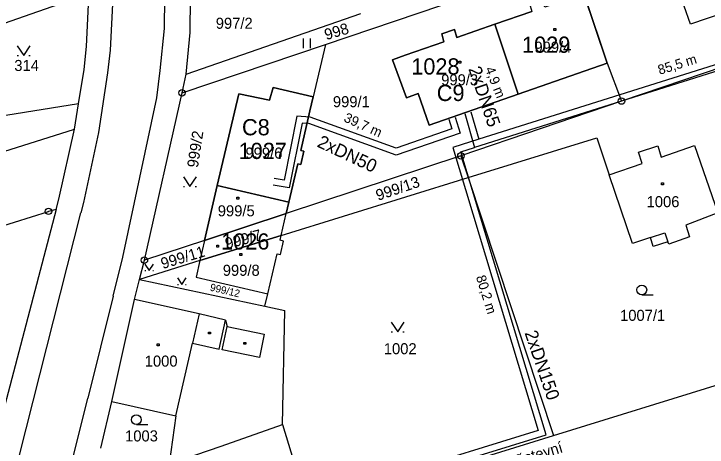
# Model space of a CAD drawing. Extents: x -468021 to -466942, y -1130484 to -1128584.
# Drawn here: x -467386.4 to -467279.7, y -1129454.6 to -1129387.9 of the extents above; entities that cross this region are included whole.
import ezdxf

# ---------------------------------------------------------------- set-up
doc = ezdxf.new("R2010")
doc.units = 0
for name, color, linetype in [('21-Označení-odběrného-místa', 7, 'Continuous'), ('22-Odběrná místa-šrafy', 7, 'Continuous'), ('25-Popisná-čísla', 7, 'Continuous'), ('27-delky-vedeni', 7, 'Continuous'), ('DKM', 7, 'Continuous'), ('UT_SKUTEČNOST_staré', 7, 'Continuous')]:
    doc.layers.add(name, color=color, linetype=linetype)

msp = doc.modelspace()

# ---------------------------------------------------------------- linework, layer by layer
at = {"layer": '22-Odběrná místa-šrafy'}
for p, q in [((-467344.49, -1129418.65), (-467357.08, -1129422.8)), ((-467357.08, -1129422.8), (-467344.49, -1129418.65)), ((-467357.08, -1129422.8), (-467357.8, -1129425.89))]:
    msp.add_line(p, q, dxfattribs=at)
for points in [[(-467312.36, -1129389.49), (-467308.79, -1129400.26), (-467295.06, -1129395.46), (-467298.66, -1129384.75), (-467304.68, -1129386.83), (-467305.11, -1129385.58), (-467307.04, -1129386.29), (-467306.68, -1129387.52), (-467312.36, -1129389.49)], [(-467308.79, -1129400.26), (-467312.36, -1129389.49), (-467318.22, -1129391.51), (-467318.59, -1129390.28), (-467320.55, -1129390.94), (-467320.2, -1129392.2), (-467326.2, -1129394.27), (-467328.11, -1129394.97), (-467325.96, -1129400.8), (-467324.17, -1129400.15), (-467322.47, -1129405.04), (-467308.79, -1129400.26)], [(-467355.11, -1129414.34), (-467344.08, -1129416.87), (-467342.72, -1129410.96), (-467342.23, -1129411.07), (-467341.76, -1129409.02), (-467342.24, -1129408.91), (-467340.84, -1129402.83), (-467340.36, -1129400.66), (-467346.52, -1129399.25), (-467347.05, -1129401.2), (-467351.81, -1129400.18), (-467355.11, -1129414.34)], [(-467344.49, -1129418.65), (-467344.08, -1129416.87), (-467355.11, -1129414.34), (-467357.08, -1129422.8)], [(-467357.8, -1129425.89), (-467345.26, -1129422), (-467344.49, -1129418.65)], [(-467345.91, -1129424.82), (-467345.4, -1129424.94), (-467344.93, -1129422.87), (-467345.44, -1129422.75), (-467345.26, -1129422), (-467357.8, -1129425.89), (-467358.39, -1129428.45), (-467347.34, -1129431), (-467345.91, -1129424.82)]]:
    msp.add_lwpolyline(points, dxfattribs=at)
at = {"layer": 'DKM'}
for p, q in [((-467363.27, -1129390.16), (-467363.15, -1129379.61)), ((-467338.47, -1129392.58), (-467300.27, -1129379.67)), ((-467359.29, -1129390.73), (-467359.19, -1129380.18)), ((-467266.58, -1129384.07), (-467282.23, -1129389.49)), ((-467374.86, -1129384.76), (-467396.24, -1129392.29)), ((-467375.24, -1129392.92), (-467374.86, -1129384.76)), ((-467371.18, -1129385.3), (-467371.59, -1129393.45)), ((-467298.66, -1129384.75), (-467295.06, -1129395.46)), ((-467312.36, -1129389.49), (-467306.68, -1129387.52)), ((-467282.23, -1129389.49), (-467283.23, -1129386.69)), ((-467359.89, -1129397.19), (-467333.02, -1129387.84)), ((-467318.22, -1129391.51), (-467312.36, -1129389.49)), ((-467308.79, -1129400.26), (-467312.36, -1129389.49)), ((-467363.9, -1129396.61), (-467363.27, -1129390.16)), ((-467359.89, -1129397.19), (-467359.29, -1129390.73)), ((-467320.55, -1129390.94), (-467318.59, -1129390.28)), ((-467318.59, -1129390.28), (-467318.22, -1129391.51)), ((-467303.26, -1129390.14), (-467302.96, -1129390.14)), ((-467303.26, -1129390.44), (-467303.26, -1129390.14)), ((-467302.96, -1129390.44), (-467303.26, -1129390.44)), ((-467302.96, -1129390.14), (-467302.96, -1129390.44)), ((-467341.82, -1129393.16), (-467341.82, -1129391.66)), ((-467340.82, -1129391.66), (-467340.82, -1129393.16)), ((-467320.2, -1129392.2), (-467320.55, -1129390.94)), ((-467385.92, -1129392.81), (-467384.92, -1129394.31)), ((-467384.92, -1129394.31), (-467383.92, -1129392.81)), ((-467360.55, -1129400.04), (-467338.47, -1129392.58)), ((-467338.47, -1129392.58), (-467340.36, -1129400.66)), ((-467326.2, -1129394.27), (-467320.2, -1129392.2)), ((-467375.63, -1129396.44), (-467375.24, -1129392.92)), ((-467371.59, -1129393.45), (-467372.01, -1129396.96)), ((-467270.39, -1129393.7), (-467292.87, -1129401.31)), ((-467385.92, -1129394.31), (-467385.72, -1129394.31)), ((-467384.12, -1129394.31), (-467383.92, -1129394.31)), ((-467328.11, -1129394.97), (-467326.2, -1129394.27)), ((-467325.96, -1129400.8), (-467328.11, -1129394.97)), ((-467317.92, -1129395.19), (-467317.62, -1129395.19)), ((-467317.92, -1129395.49), (-467317.92, -1129395.19)), ((-467317.62, -1129395.49), (-467317.92, -1129395.49)), ((-467317.62, -1129395.19), (-467317.62, -1129395.49)), ((-467295.06, -1129395.46), (-467308.79, -1129400.26)), ((-467295.06, -1129395.46), (-467292.87, -1129401.31)), ((-467376.48, -1129401.74), (-467375.63, -1129396.44)), ((-467372.01, -1129396.96), (-467373.42, -1129406.17)), ((-467364.41, -1129400.8), (-467363.9, -1129396.61)), ((-467360.55, -1129400.04), (-467359.89, -1129397.19)), ((-467347.05, -1129401.2), (-467346.52, -1129399.25)), ((-467346.52, -1129399.25), (-467340.36, -1129400.66)), ((-467366.35, -1129425.82), (-467360.55, -1129400.04)), ((-467355.11, -1129414.34), (-467351.81, -1129400.18)), ((-467351.81, -1129400.18), (-467347.05, -1129401.2)), ((-467324.17, -1129400.15), (-467325.96, -1129400.8)), ((-467322.47, -1129405.04), (-467324.17, -1129400.15)), ((-467308.79, -1129400.26), (-467322.47, -1129405.04)), ((-467369.64, -1129425.38), (-467364.41, -1129400.8)), ((-467340.36, -1129400.66), (-467340.84, -1129402.83)), ((-467292.87, -1129401.31), (-467317.59, -1129409.76)), ((-467376.48, -1129401.74), (-467392.43, -1129404.32)), ((-467377.11, -1129405.63), (-467376.48, -1129401.74)), ((-467340.84, -1129402.83), (-467342.24, -1129408.91)), ((-467425.21, -1129420.78), (-467377.11, -1129405.63)), ((-467379.51, -1129416.41), (-467377.11, -1129405.63)), ((-467373.42, -1129406.17), (-467375.73, -1129416.96)), ((-467316.49, -1129413.07), (-467296.66, -1129406.96)), ((-467296.66, -1129406.96), (-467294.74, -1129412.66)), ((-467342.24, -1129408.91), (-467341.76, -1129409.02)), ((-467290.25, -1129409.21), (-467287.25, -1129408.21)), ((-467287.25, -1129408.21), (-467286.74, -1129409.94)), ((-467286.74, -1129409.94), (-467281.61, -1129408.18)), ((-467281.61, -1129408.18), (-467278, -1129418.53)), ((-467317.59, -1129409.76), (-467344.49, -1129418.65)), ((-467341.76, -1129409.02), (-467342.23, -1129411.07)), ((-467317.59, -1129409.76), (-467316.49, -1129413.07)), ((-467289.69, -1129410.95), (-467290.25, -1129409.21)), ((-467342.72, -1129410.96), (-467344.08, -1129416.87)), ((-467342.23, -1129411.07), (-467342.72, -1129410.96)), ((-467294.74, -1129412.66), (-467289.69, -1129410.95)), ((-467360.34, -1129412.96), (-467359.34, -1129414.46)), ((-467359.34, -1129414.46), (-467358.34, -1129412.96)), ((-467345.26, -1129422), (-467316.49, -1129413.07)), ((-467316.49, -1129413.07), (-467303.32, -1129452.84)), ((-467291.17, -1129423.24), (-467294.74, -1129412.66)), ((-467286.7, -1129413.9), (-467286.4, -1129413.9)), ((-467286.7, -1129414.2), (-467286.7, -1129413.9)), ((-467286.4, -1129414.2), (-467286.7, -1129414.2)), ((-467286.4, -1129413.9), (-467286.4, -1129414.2)), ((-467360.34, -1129414.46), (-467360.14, -1129414.46)), ((-467358.54, -1129414.46), (-467358.34, -1129414.46)), ((-467357.08, -1129422.8), (-467355.11, -1129414.34)), ((-467344.08, -1129416.87), (-467355.11, -1129414.34)), ((-467352.12, -1129416.12), (-467351.82, -1129416.12)), ((-467352.12, -1129416.42), (-467352.12, -1129416.12)), ((-467351.82, -1129416.12), (-467351.82, -1129416.42)), ((-467379.91, -1129418), (-467379.51, -1129416.41)), ((-467375.73, -1129416.96), (-467376.14, -1129418.55)), ((-467351.82, -1129416.42), (-467352.12, -1129416.42)), ((-467344.08, -1129416.87), (-467344.49, -1129418.65)), ((-467421.78, -1129431.23), (-467381.1, -1129418.3)), ((-467379.91, -1129418), (-467389.46, -1129454.26)), ((-467379.91, -1129418), (-467381.1, -1129418.3)), ((-467278, -1129418.53), (-467282.95, -1129420.43)), ((-467385.58, -1129455.88), (-467376.14, -1129418.55)), ((-467344.49, -1129418.65), (-467357.08, -1129422.8)), ((-467345.26, -1129422), (-467344.49, -1129418.65)), ((-467282.95, -1129420.43), (-467282.39, -1129422.22)), ((-467288.41, -1129422.35), (-467286.17, -1129421.62)), ((-467286.17, -1129421.62), (-467285.72, -1129423)), ((-467357.08, -1129422.8), (-467366.35, -1129425.82)), ((-467345.26, -1129422), (-467357.8, -1129425.89)), ((-467357.08, -1129422.8), (-467357.8, -1129425.89)), ((-467345.44, -1129422.75), (-467345.26, -1129422)), ((-467344.93, -1129422.87), (-467345.44, -1129422.75)), ((-467288.41, -1129422.35), (-467291.17, -1129423.24)), ((-467287.96, -1129423.73), (-467288.41, -1129422.35)), ((-467282.39, -1129422.22), (-467285.57, -1129423.36)), ((-467355.21, -1129423.5), (-467354.91, -1129423.5)), ((-467355.21, -1129423.8), (-467355.21, -1129423.5)), ((-467354.91, -1129423.8), (-467355.21, -1129423.8)), ((-467354.91, -1129423.5), (-467354.91, -1129423.8)), ((-467345.4, -1129424.94), (-467344.93, -1129422.87)), ((-467285.72, -1129423), (-467287.96, -1129423.73)), ((-467285.57, -1129423.36), (-467285.72, -1129423)), ((-467351.66, -1129424.81), (-467351.36, -1129424.81)), ((-467351.66, -1129425.11), (-467351.66, -1129424.81)), ((-467351.36, -1129424.81), (-467351.36, -1129425.11)), ((-467347.34, -1129431), (-467345.91, -1129424.82)), ((-467345.91, -1129424.82), (-467345.4, -1129424.94)), ((-467371.16, -1129431.37), (-467369.64, -1129425.38)), ((-467367.09, -1129428.78), (-467366.35, -1129425.82)), ((-467357.8, -1129425.89), (-467367.09, -1129428.78)), ((-467357.8, -1129425.89), (-467358.39, -1129428.45)), ((-467351.36, -1129425.11), (-467351.66, -1129425.11)), ((-467366.26, -1129426.42), (-467365.59, -1129427.42)), ((-467365.59, -1129427.42), (-467364.92, -1129426.42)), ((-467366.26, -1129427.42), (-467366.13, -1129427.42)), ((-467365.05, -1129427.42), (-467364.92, -1129427.42)), ((-467367.87, -1129431.9), (-467367.09, -1129428.78)), ((-467367.09, -1129428.78), (-467347.78, -1129432.9)), ((-467361.23, -1129428.56), (-467360.56, -1129429.57)), ((-467360.56, -1129429.57), (-467359.89, -1129428.56)), ((-467358.39, -1129428.45), (-467347.34, -1129431)), ((-467361.23, -1129429.57), (-467361.1, -1129429.57)), ((-467360.02, -1129429.57), (-467359.89, -1129429.57)), ((-467347.78, -1129432.9), (-467347.34, -1129431)), ((-467289.73, -1129431.15), (-467287.98, -1129431.15)), ((-467371.16, -1129431.37), (-467375.06, -1129447.08)), ((-467371.37, -1129447.6), (-467367.87, -1129431.9)), ((-467357.92, -1129434.11), (-467367.87, -1129431.9)), ((-467347.78, -1129432.9), (-467344.71, -1129433.56)), ((-467357.92, -1129434.11), (-467358.95, -1129438.59)), ((-467353.84, -1129435.08), (-467357.92, -1129434.11)), ((-467345.05, -1129451.15), (-467344.71, -1129433.56)), ((-467354.83, -1129439.54), (-467353.84, -1129435.08)), ((-467353.84, -1129435.08), (-467353.61, -1129436.06)), ((-467328.32, -1129435.36), (-467327.32, -1129436.86)), ((-467327.32, -1129436.86), (-467326.32, -1129435.36)), ((-467354.38, -1129439.63), (-467353.61, -1129436.06)), ((-467353.61, -1129436.06), (-467347.89, -1129437.2)), ((-467356.45, -1129436.89), (-467356.15, -1129436.89)), ((-467356.45, -1129437.19), (-467356.45, -1129436.89)), ((-467356.15, -1129437.19), (-467356.45, -1129437.19)), ((-467356.15, -1129436.89), (-467356.15, -1129437.19)), ((-467347.89, -1129437.2), (-467348.63, -1129440.8)), ((-467328.32, -1129436.86), (-467328.12, -1129436.86)), ((-467326.52, -1129436.86), (-467326.32, -1129436.86)), ((-467364.35, -1129438.73), (-467364.05, -1129438.73)), ((-467364.35, -1129439.03), (-467364.35, -1129438.73)), ((-467364.05, -1129438.73), (-467364.05, -1129439.03)), ((-467361.48, -1129449.8), (-467358.95, -1129438.59)), ((-467358.95, -1129438.59), (-467354.83, -1129439.54)), ((-467351.03, -1129438.48), (-467350.73, -1129438.48)), ((-467351.03, -1129438.78), (-467351.03, -1129438.48)), ((-467350.73, -1129438.78), (-467351.03, -1129438.78)), ((-467350.73, -1129438.48), (-467350.73, -1129438.78)), ((-467364.05, -1129439.03), (-467364.35, -1129439.03)), ((-467348.63, -1129440.8), (-467354.38, -1129439.63)), ((-467303.32, -1129452.84), (-467266.63, -1129441.45)), ((-467383.6, -1129481.11), (-467375.06, -1129447.08)), ((-467373.03, -1129454.76), (-467371.37, -1129447.6)), ((-467371.37, -1129447.6), (-467361.48, -1129449.8)), ((-467361.48, -1129449.8), (-467362.53, -1129457.19)), ((-467367.57, -1129451.15), (-467365.82, -1129451.15)), ((-467354.52, -1129454.48), (-467345.05, -1129451.15)), ((-467345.05, -1129451.15), (-467341.04, -1129464.42)), ((-467341.04, -1129464.42), (-467303.32, -1129452.84)), ((-467362.53, -1129457.19), (-467354.52, -1129454.48))]:
    msp.add_line(p, q, dxfattribs=at)
for centre, radius in [((-467360.55, -1129400.04), 0.5), ((-467360.55, -1129400.04), 0.01), ((-467292.87, -1129401.31), 0.5), ((-467292.87, -1129401.31), 0.01), ((-467317.59, -1129409.76), 0.5), ((-467317.59, -1129409.76), 0.01), ((-467381.1, -1129418.3), 0.5), ((-467381.1, -1129418.3), 0.01), ((-467366.35, -1129425.82), 0.5), ((-467366.35, -1129425.82), 0.01), ((-467289.73, -1129430.4), 0.75), ((-467367.57, -1129450.4), 0.75)]:
    msp.add_circle(centre, radius, dxfattribs=at)
at = {"layer": 'UT_SKUTEČNOST_staré'}
for points in [[(-467237.57, -1129389.93), (-467266.83, -1129398.47), (-467268.6, -1129392.63), (-467314.81, -1129407.19)], [(-467237.29, -1129390.89), (-467267.5, -1129399.71), (-467269.26, -1129393.89), (-467315.48, -1129408.45)], [(-467317.01, -1129403.25), (-467315.48, -1129408.45)], [(-467316.05, -1129402.96), (-467314.81, -1129407.19)], [(-467318.49, -1129403.8), (-467317.72, -1129406.24), (-467327.56, -1129409.65), (-467341.02, -1129404.78), (-467342.06, -1129404.71), (-467344.02, -1129414.67), (-467346.53, -1129414.25)], [(-467319.44, -1129404.1), (-467318.97, -1129405.61), (-467327.55, -1129408.59), (-467340.81, -1129403.79), (-467342.87, -1129403.65), (-467344.81, -1129413.52), (-467346.36, -1129413.26)], [(-467314.81, -1129407.19), (-467318.84, -1129408.46), (-467305.71, -1129452.08), (-467327.63, -1129458.82), (-467325.35, -1129467.46)], [(-467324.39, -1129467.2), (-467326.41, -1129459.49), (-467304.47, -1129452.75), (-467317.59, -1129409.12), (-467315.48, -1129408.45)]]:
    msp.add_lwpolyline(points, dxfattribs=at)

# ---------------------------------------------------------------- texts
at = {"layer": '21-Označení-odběrného-místa'}
for s, p in [('C9', (-467321.31, -1129401.31)), ('C8', (-467351.31, -1129406.59))]:
    msp.add_text(s, height=2.5, dxfattribs=at).set_placement(p)
at = {"layer": '25-Popisná-čísla'}
for s, p in [('1029', (-467308.18, -1129393.88)), ('1028', (-467325.24, -1129397.23)), ('1027', (-467351.84, -1129410.24)), ('1026', (-467354.53, -1129424.19))]:
    msp.add_text(s, height=2.5, dxfattribs=at).set_placement(p)
at = {"layer": '27-delky-vedeni'}
for s, rotation, p in [('85,5 m', 17.1888, (-467286.99, -1129397.28)), ('4,9 m', 291.6526, (-467313.9, -1129396.36)), ('39,7 m', 335.5281, (-467335.75, -1129404.4)), ('80,2 m', 287.1888, (-467315.29, -1129428.4))]:
    msp.add_text(s, height=1.5, rotation=rotation, dxfattribs=at).set_placement(p)
at = {"layer": 'DKM'}
for s, p in [('997/2', (-467355.35, -1129390.18)), ('999/4', (-467306.27, -1129393.86)), ('314', (-467386.38, -1129396.68)), ('999/3', (-467320.63, -1129398.89)), ('999/1', (-467337.31, -1129402.26)), ('999/6', (-467350.78, -1129410.17)), ('1006', (-467288.99, -1129417.66)), ('999/5', (-467355.04, -1129419.07)), ('999/8', (-467354.27, -1129428.23)), ('1007/1', (-467293.08, -1129435.17)), ('1002', (-467329.47, -1129440.31)), ('1000', (-467366.29, -1129442.22)), ('1003', (-467369.32, -1129453.74))]:
    msp.add_text(s, height=1.7, dxfattribs=at).set_placement(p)
for s, height, rotation, p in [('998', 1.7, 16.5348, (-467338.33, -1129391.94)), ('999/2', 1.7, 81.3844, (-467358.1, -1129411.66)), ('999/13', 1.7, 18.693, (-467330.36, -1129416.69)), ('999/7', 1.7, 14.5603, (-467353.67, -1129424.12)), ('999/11', 1.7, 16.6992, (-467363.52, -1129427.2)), ('999/12', 1.14, 346.8274, (-467356.32, -1129430.5)), ('Družstevní', 1.7, 16.7457, (-467312.15, -1129458.51))]:
    msp.add_text(s, height=height, rotation=rotation, dxfattribs=at).set_placement(p)
at = {"layer": 'UT_SKUTEČNOST_staré'}
for s, rotation, p in [('2xDN65', 288.8373, (-467316.46, -1129396.35)), ('2xDN50', 334.8137, (-467339.87, -1129408.29)), ('2xDN150', 288.8373, (-467307.81, -1129437.02))]:
    msp.add_text(s, height=2, rotation=rotation, dxfattribs=at).set_placement(p)

doc.saveas('drawing.dxf')
